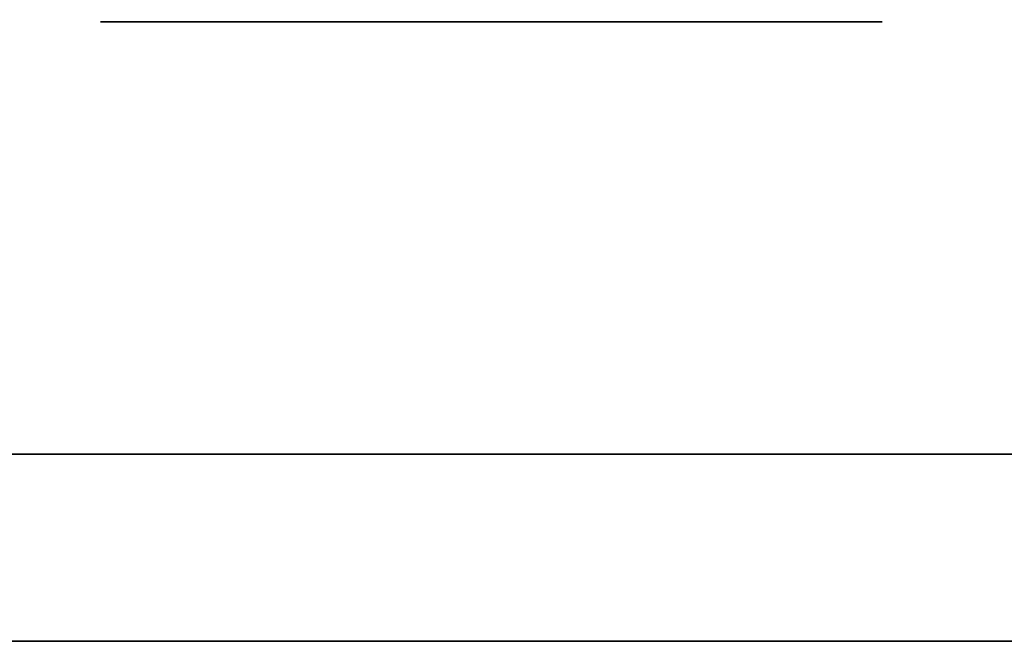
# Model space of a CAD drawing. Extents: x 413.3 to 457.5, y 5047.8 to 5050.
# Tile 258 of 656: x 427.2894 to 427.3231, y 5049.9282 to 5049.9494. Entities that reach past the tile are written whole.
import ezdxf

# ---------------------------------------------------------------- set-up
doc = ezdxf.new("R2010")
doc.units = 0
doc.header["$LTSCALE"] = 150
doc.header["$MEASUREMENT"] = 0
doc.layers.add('3DFACE_BOLT', color=7, linetype='CONTINUOUS')
doc.layers.add('3DFACE_SHAPE', color=7, linetype='CONTINUOUS')

msp = doc.modelspace()

# ---------------------------------------------------------------- linework, layer by layer
at = {"layer": '3DFACE_BOLT', "color": 1}
for points, invisible_edges in [([(427.297931, 5049.915459, -0.137472), (427.297539, 5049.915459, -0.135), (427.297931, 5049.965459, -0.137472)], 14), ([(427.297931, 5049.965459, -0.137472), (427.297539, 5049.915459, -0.135), (427.297539, 5049.965459, -0.135)], 3), ([(427.297539, 5049.915459, -0.135), (427.297931, 5049.915459, -0.132528), (427.297539, 5049.965459, -0.135)], 14), ([(427.297539, 5049.965459, -0.135), (427.297931, 5049.915459, -0.132528), (427.297931, 5049.965459, -0.132528)], 3), ([(427.297931, 5049.915459, -0.067472), (427.297539, 5049.915459, -0.065), (427.297931, 5049.965459, -0.067472)], 14), ([(427.297931, 5049.965459, -0.067472), (427.297539, 5049.915459, -0.065), (427.297539, 5049.965459, -0.065)], 3), ([(427.297539, 5049.915459, -0.065), (427.297931, 5049.915459, -0.062528), (427.297539, 5049.965459, -0.065)], 14), ([(427.297539, 5049.965459, -0.065), (427.297931, 5049.915459, -0.062528), (427.297931, 5049.965459, -0.062528)], 3), ([(427.299067, 5049.915459, -0.139702), (427.297931, 5049.915459, -0.137472), (427.299067, 5049.965459, -0.139702)], 14), ([(427.299067, 5049.965459, -0.139702), (427.297931, 5049.915459, -0.137472), (427.297931, 5049.965459, -0.137472)], 3), ([(427.297931, 5049.915459, -0.132528), (427.299067, 5049.915459, -0.130298), (427.297931, 5049.965459, -0.132528)], 14), ([(427.297931, 5049.965459, -0.132528), (427.299067, 5049.915459, -0.130298), (427.299067, 5049.965459, -0.130298)], 3), ([(427.299067, 5049.915459, -0.069702), (427.297931, 5049.915459, -0.067472), (427.299067, 5049.965459, -0.069702)], 14), ([(427.299067, 5049.965459, -0.069702), (427.297931, 5049.915459, -0.067472), (427.297931, 5049.965459, -0.067472)], 3), ([(427.297931, 5049.915459, -0.062528), (427.299067, 5049.915459, -0.060298), (427.297931, 5049.965459, -0.062528)], 14), ([(427.297931, 5049.965459, -0.062528), (427.299067, 5049.915459, -0.060298), (427.299067, 5049.965459, -0.060298)], 3), ([(427.300837, 5049.915459, -0.141472), (427.299067, 5049.915459, -0.139702), (427.300837, 5049.965459, -0.141472)], 14), ([(427.300837, 5049.965459, -0.141472), (427.299067, 5049.915459, -0.139702), (427.299067, 5049.965459, -0.139702)], 3), ([(427.299067, 5049.915459, -0.130298), (427.300837, 5049.915459, -0.128528), (427.299067, 5049.965459, -0.130298)], 14), ([(427.299067, 5049.965459, -0.130298), (427.300837, 5049.915459, -0.128528), (427.300837, 5049.965459, -0.128528)], 3), ([(427.300837, 5049.915459, -0.071472), (427.299067, 5049.915459, -0.069702), (427.300837, 5049.965459, -0.071472)], 14), ([(427.300837, 5049.965459, -0.071472), (427.299067, 5049.915459, -0.069702), (427.299067, 5049.965459, -0.069702)], 3), ([(427.299067, 5049.915459, -0.060298), (427.300837, 5049.915459, -0.058528), (427.299067, 5049.965459, -0.060298)], 14), ([(427.299067, 5049.965459, -0.060298), (427.300837, 5049.915459, -0.058528), (427.300837, 5049.965459, -0.058528)], 3), ([(427.303067, 5049.915459, -0.142608), (427.300837, 5049.915459, -0.141472), (427.303067, 5049.965459, -0.142608)], 14), ([(427.303067, 5049.965459, -0.142608), (427.300837, 5049.915459, -0.141472), (427.300837, 5049.965459, -0.141472)], 3), ([(427.300837, 5049.915459, -0.128528), (427.303067, 5049.915459, -0.127392), (427.300837, 5049.965459, -0.128528)], 14), ([(427.300837, 5049.965459, -0.128528), (427.303067, 5049.915459, -0.127392), (427.303067, 5049.965459, -0.127392)], 3), ([(427.303067, 5049.915459, -0.072608), (427.300837, 5049.915459, -0.071472), (427.303067, 5049.965459, -0.072608)], 14), ([(427.303067, 5049.965459, -0.072608), (427.300837, 5049.915459, -0.071472), (427.300837, 5049.965459, -0.071472)], 3), ([(427.300837, 5049.915459, -0.058528), (427.303067, 5049.915459, -0.057392), (427.300837, 5049.965459, -0.058528)], 14), ([(427.300837, 5049.965459, -0.058528), (427.303067, 5049.915459, -0.057392), (427.303067, 5049.965459, -0.057392)], 3), ([(427.305539, 5049.915459, -0.143), (427.303067, 5049.915459, -0.142608), (427.305539, 5049.965459, -0.143)], 14), ([(427.305539, 5049.965459, -0.143), (427.303067, 5049.915459, -0.142608), (427.303067, 5049.965459, -0.142608)], 3), ([(427.303067, 5049.915459, -0.127392), (427.305539, 5049.915459, -0.127), (427.303067, 5049.965459, -0.127392)], 14), ([(427.303067, 5049.965459, -0.127392), (427.305539, 5049.915459, -0.127), (427.305539, 5049.965459, -0.127)], 3), ([(427.305539, 5049.915459, -0.073), (427.303067, 5049.915459, -0.072608), (427.305539, 5049.965459, -0.073)], 14), ([(427.305539, 5049.965459, -0.073), (427.303067, 5049.915459, -0.072608), (427.303067, 5049.965459, -0.072608)], 3), ([(427.303067, 5049.915459, -0.057392), (427.305539, 5049.915459, -0.057), (427.303067, 5049.965459, -0.057392)], 14), ([(427.303067, 5049.965459, -0.057392), (427.305539, 5049.915459, -0.057), (427.305539, 5049.965459, -0.057)], 3), ([(427.308012, 5049.915459, -0.142608), (427.305539, 5049.915459, -0.143), (427.308012, 5049.965459, -0.142608)], 14), ([(427.308012, 5049.965459, -0.142608), (427.305539, 5049.915459, -0.143), (427.305539, 5049.965459, -0.143)], 3), ([(427.305539, 5049.915459, -0.127), (427.308012, 5049.915459, -0.127392), (427.305539, 5049.965459, -0.127)], 14), ([(427.305539, 5049.965459, -0.127), (427.308012, 5049.915459, -0.127392), (427.308012, 5049.965459, -0.127392)], 3), ([(427.308012, 5049.915459, -0.072608), (427.305539, 5049.915459, -0.073), (427.308012, 5049.965459, -0.072608)], 14), ([(427.308012, 5049.965459, -0.072608), (427.305539, 5049.915459, -0.073), (427.305539, 5049.965459, -0.073)], 3), ([(427.305539, 5049.915459, -0.057), (427.308012, 5049.915459, -0.057392), (427.305539, 5049.965459, -0.057)], 14), ([(427.305539, 5049.965459, -0.057), (427.308012, 5049.915459, -0.057392), (427.308012, 5049.965459, -0.057392)], 3), ([(427.310242, 5049.915459, -0.141472), (427.308012, 5049.915459, -0.142608), (427.310242, 5049.965459, -0.141472)], 14), ([(427.310242, 5049.965459, -0.141472), (427.308012, 5049.915459, -0.142608), (427.308012, 5049.965459, -0.142608)], 3), ([(427.308012, 5049.915459, -0.127392), (427.310242, 5049.915459, -0.128528), (427.308012, 5049.965459, -0.127392)], 14), ([(427.308012, 5049.965459, -0.127392), (427.310242, 5049.915459, -0.128528), (427.310242, 5049.965459, -0.128528)], 3), ([(427.310242, 5049.915459, -0.071472), (427.308012, 5049.915459, -0.072608), (427.310242, 5049.965459, -0.071472)], 14), ([(427.310242, 5049.965459, -0.071472), (427.308012, 5049.915459, -0.072608), (427.308012, 5049.965459, -0.072608)], 3), ([(427.308012, 5049.915459, -0.057392), (427.310242, 5049.915459, -0.058528), (427.308012, 5049.965459, -0.057392)], 14), ([(427.308012, 5049.965459, -0.057392), (427.310242, 5049.915459, -0.058528), (427.310242, 5049.965459, -0.058528)], 3), ([(427.312012, 5049.915459, -0.139702), (427.310242, 5049.915459, -0.141472), (427.312012, 5049.965459, -0.139702)], 14), ([(427.312012, 5049.965459, -0.139702), (427.310242, 5049.915459, -0.141472), (427.310242, 5049.965459, -0.141472)], 3), ([(427.310242, 5049.915459, -0.128528), (427.312012, 5049.915459, -0.130298), (427.310242, 5049.965459, -0.128528)], 14), ([(427.310242, 5049.965459, -0.128528), (427.312012, 5049.915459, -0.130298), (427.312012, 5049.965459, -0.130298)], 3), ([(427.312012, 5049.915459, -0.069702), (427.310242, 5049.915459, -0.071472), (427.312012, 5049.965459, -0.069702)], 14), ([(427.312012, 5049.965459, -0.069702), (427.310242, 5049.915459, -0.071472), (427.310242, 5049.965459, -0.071472)], 3), ([(427.310242, 5049.915459, -0.058528), (427.312012, 5049.915459, -0.060298), (427.310242, 5049.965459, -0.058528)], 14), ([(427.310242, 5049.965459, -0.058528), (427.312012, 5049.915459, -0.060298), (427.312012, 5049.965459, -0.060298)], 3), ([(427.313148, 5049.915459, -0.137472), (427.312012, 5049.915459, -0.139702), (427.313148, 5049.965459, -0.137472)], 14), ([(427.313148, 5049.965459, -0.137472), (427.312012, 5049.915459, -0.139702), (427.312012, 5049.965459, -0.139702)], 3), ([(427.312012, 5049.915459, -0.130298), (427.313148, 5049.915459, -0.132528), (427.312012, 5049.965459, -0.130298)], 14), ([(427.312012, 5049.965459, -0.130298), (427.313148, 5049.915459, -0.132528), (427.313148, 5049.965459, -0.132528)], 3), ([(427.313148, 5049.915459, -0.067472), (427.312012, 5049.915459, -0.069702), (427.313148, 5049.965459, -0.067472)], 14), ([(427.313148, 5049.965459, -0.067472), (427.312012, 5049.915459, -0.069702), (427.312012, 5049.965459, -0.069702)], 3), ([(427.312012, 5049.915459, -0.060298), (427.313148, 5049.915459, -0.062528), (427.312012, 5049.965459, -0.060298)], 14), ([(427.312012, 5049.965459, -0.060298), (427.313148, 5049.915459, -0.062528), (427.313148, 5049.965459, -0.062528)], 3), ([(427.313539, 5049.915459, -0.135), (427.313148, 5049.915459, -0.137472), (427.313539, 5049.965459, -0.135)], 14), ([(427.313539, 5049.965459, -0.135), (427.313148, 5049.915459, -0.137472), (427.313148, 5049.965459, -0.137472)], 3), ([(427.313148, 5049.915459, -0.132528), (427.313539, 5049.915459, -0.135), (427.313148, 5049.965459, -0.132528)], 14), ([(427.313148, 5049.965459, -0.132528), (427.313539, 5049.915459, -0.135), (427.313539, 5049.965459, -0.135)], 3), ([(427.313539, 5049.915459, -0.065), (427.313148, 5049.915459, -0.067472), (427.313539, 5049.965459, -0.065)], 14), ([(427.313539, 5049.965459, -0.065), (427.313148, 5049.915459, -0.067472), (427.313148, 5049.965459, -0.067472)], 3), ([(427.313148, 5049.915459, -0.062528), (427.313539, 5049.915459, -0.065), (427.313148, 5049.965459, -0.062528)], 14), ([(427.313148, 5049.965459, -0.062528), (427.313539, 5049.915459, -0.065), (427.313539, 5049.965459, -0.065)], 3), ([(427.298852, 5049.934559, -0.146583), (427.292164, 5049.934559, -0.135), (427.298852, 5049.949359, -0.146583)], 14), ([(427.298852, 5049.949359, -0.146583), (427.292164, 5049.934559, -0.135), (427.292164, 5049.949359, -0.135)], 3), ([(427.292164, 5049.934559, -0.135), (427.298852, 5049.934559, -0.123417), (427.292164, 5049.949359, -0.135)], 14), ([(427.292164, 5049.949359, -0.135), (427.298852, 5049.934559, -0.123417), (427.298852, 5049.949359, -0.123417)], 3), ([(427.298852, 5049.949359, -0.146583), (427.292164, 5049.949359, -0.135), (427.298852, 5049.949359, -0.123417)], 12), ([(427.298852, 5049.934559, -0.076583), (427.292164, 5049.934559, -0.065), (427.298852, 5049.949359, -0.076583)], 14), ([(427.298852, 5049.949359, -0.076583), (427.292164, 5049.934559, -0.065), (427.292164, 5049.949359, -0.065)], 3), ([(427.292164, 5049.934559, -0.065), (427.298852, 5049.934559, -0.053417), (427.292164, 5049.949359, -0.065)], 14), ([(427.292164, 5049.949359, -0.065), (427.298852, 5049.934559, -0.053417), (427.298852, 5049.949359, -0.053417)], 3), ([(427.298852, 5049.949359, -0.076583), (427.292164, 5049.949359, -0.065), (427.298852, 5049.949359, -0.053417)], 12), ([(427.312227, 5049.934559, -0.146583), (427.298852, 5049.934559, -0.146583), (427.312227, 5049.949359, -0.146583)], 14), ([(427.312227, 5049.949359, -0.146583), (427.298852, 5049.934559, -0.146583), (427.298852, 5049.949359, -0.146583)], 3), ([(427.298852, 5049.934559, -0.123417), (427.312227, 5049.934559, -0.123417), (427.298852, 5049.949359, -0.123417)], 14), ([(427.298852, 5049.949359, -0.123417), (427.312227, 5049.934559, -0.123417), (427.312227, 5049.949359, -0.123417)], 3), ([(427.312227, 5049.949359, -0.146583), (427.298852, 5049.949359, -0.146583), (427.312227, 5049.949359, -0.123417)], 14), ([(427.312227, 5049.949359, -0.123417), (427.298852, 5049.949359, -0.146583), (427.298852, 5049.949359, -0.123417)], 3), ([(427.312227, 5049.934559, -0.076583), (427.298852, 5049.934559, -0.076583), (427.312227, 5049.949359, -0.076583)], 14), ([(427.312227, 5049.949359, -0.076583), (427.298852, 5049.934559, -0.076583), (427.298852, 5049.949359, -0.076583)], 3), ([(427.298852, 5049.934559, -0.053417), (427.312227, 5049.934559, -0.053417), (427.298852, 5049.949359, -0.053417)], 14), ([(427.298852, 5049.949359, -0.053417), (427.312227, 5049.934559, -0.053417), (427.312227, 5049.949359, -0.053417)], 3), ([(427.312227, 5049.949359, -0.076583), (427.298852, 5049.949359, -0.076583), (427.312227, 5049.949359, -0.053417)], 14), ([(427.312227, 5049.949359, -0.053417), (427.298852, 5049.949359, -0.076583), (427.298852, 5049.949359, -0.053417)], 3), ([(427.318914, 5049.934559, -0.135), (427.312227, 5049.934559, -0.146583), (427.318914, 5049.949359, -0.135)], 14), ([(427.318914, 5049.949359, -0.135), (427.312227, 5049.934559, -0.146583), (427.312227, 5049.949359, -0.146583)], 3), ([(427.312227, 5049.934559, -0.123417), (427.318914, 5049.934559, -0.135), (427.312227, 5049.949359, -0.123417)], 14), ([(427.312227, 5049.949359, -0.123417), (427.318914, 5049.934559, -0.135), (427.318914, 5049.949359, -0.135)], 3), ([(427.318914, 5049.949359, -0.135), (427.312227, 5049.949359, -0.146583), (427.312227, 5049.949359, -0.123417)], 2), ([(427.318914, 5049.934559, -0.065), (427.312227, 5049.934559, -0.076583), (427.318914, 5049.949359, -0.065)], 14), ([(427.318914, 5049.949359, -0.065), (427.312227, 5049.934559, -0.076583), (427.312227, 5049.949359, -0.076583)], 3), ([(427.312227, 5049.934559, -0.053417), (427.318914, 5049.934559, -0.065), (427.312227, 5049.949359, -0.053417)], 14), ([(427.312227, 5049.949359, -0.053417), (427.318914, 5049.934559, -0.065), (427.318914, 5049.949359, -0.065)], 3), ([(427.318914, 5049.949359, -0.065), (427.312227, 5049.949359, -0.076583), (427.312227, 5049.949359, -0.053417)], 2), ([(427.298852, 5049.934559, -0.123417), (427.292164, 5049.934559, -0.135), (427.298852, 5049.934559, -0.146583)], 12), ([(427.298852, 5049.934559, -0.053417), (427.292164, 5049.934559, -0.065), (427.298852, 5049.934559, -0.076583)], 12), ([(427.312227, 5049.934559, -0.123417), (427.298852, 5049.934559, -0.123417), (427.312227, 5049.934559, -0.146583)], 14), ([(427.312227, 5049.934559, -0.146583), (427.298852, 5049.934559, -0.123417), (427.298852, 5049.934559, -0.146583)], 3), ([(427.312227, 5049.934559, -0.053417), (427.298852, 5049.934559, -0.053417), (427.312227, 5049.934559, -0.076583)], 14), ([(427.312227, 5049.934559, -0.076583), (427.298852, 5049.934559, -0.053417), (427.298852, 5049.934559, -0.076583)], 3), ([(427.318914, 5049.934559, -0.135), (427.312227, 5049.934559, -0.123417), (427.312227, 5049.934559, -0.146583)], 2), ([(427.318914, 5049.934559, -0.065), (427.312227, 5049.934559, -0.053417), (427.312227, 5049.934559, -0.076583)], 2)]:
    msp.add_3dface(points, dxfattribs=dict(at, invisible_edges=invisible_edges))
at = {"layer": '3DFACE_SHAPE', "color": 13}
for points, invisible_edges in [([(427.365539, 5050.025014, -0.1905), (427.26869, 5050.025153, -0.1905), (427.26554, 5047.825153, -0.1905)], 12), ([(427.26869, 5050.025153, -0.0095), (427.362442, 5047.861866, -0.0095), (427.26554, 5047.825153, -0.0095)], 3), ([(427.468689, 5050.024866), (427.26869, 5050.025153), (427.26554, 5047.825153)], 12), ([(427.26554, 5047.825153, -0.2), (427.26869, 5050.025153, -0.2), (427.465539, 5047.824866, -0.2)], 2), ([(427.362389, 5047.825014, -0.1905), (427.365539, 5050.025014, -0.1905), (427.26554, 5047.825153, -0.1905)], 2), ([(427.465539, 5047.824866), (427.468689, 5050.024866), (427.26554, 5047.825153)], 2), ([(427.365487, 5049.988164, -0.0095), (427.365306, 5049.861864, -0.0095), (427.26869, 5050.025153, -0.0095)], 14), ([(427.26869, 5050.025153, -0.0095), (427.365306, 5049.861864, -0.0095), (427.362623, 5047.988166, -0.0095)], 13), ([(427.362623, 5047.988166, -0.0095), (427.362442, 5047.861866, -0.0095), (427.26869, 5050.025153, -0.0095)], 14), ([(427.26869, 5050.025153, -0.2), (427.468689, 5050.024866, -0.2), (427.465539, 5047.824866, -0.2)], 12), ([(427.31155, 5049.934559, -0.05899), (427.263539, 5049.934559, -0.03), (427.359139, 5049.934559, -0.03)], 13), ([(427.31155, 5049.934559, -0.05899), (427.305539, 5049.934559, -0.0565), (427.263539, 5049.934559, -0.03)], 14), ([(427.305539, 5049.934559, -0.0565), (427.299529, 5049.934559, -0.05899), (427.263539, 5049.934559, -0.03)], 14), ([(427.263539, 5049.934559, -0.03), (427.299529, 5049.934559, -0.05899), (427.297039, 5049.934559, -0.065)], 13), ([(427.297039, 5049.934559, -0.135), (427.263539, 5049.934559, -0.03), (427.299529, 5049.934559, -0.07101)], 15), ([(427.299529, 5049.934559, -0.07101), (427.263539, 5049.934559, -0.03), (427.297039, 5049.934559, -0.065)], 3), ([(427.263539, 5049.934559, -0.03), (427.297039, 5049.934559, -0.135), (427.263539, 5049.934559, -0.17)], 3), ([(427.297039, 5049.934559, -0.135), (427.299529, 5049.934559, -0.14101), (427.263539, 5049.934559, -0.17)], 14), ([(427.263539, 5049.934559, -0.17), (427.299529, 5049.934559, -0.14101), (427.305539, 5049.934559, -0.17)], 3), ([(427.263539, 5049.934559, -0.17), (427.305539, 5049.934559, -0.17), (427.263539, 5049.928159, -0.17)], 2), ([(427.305539, 5049.934559, -0.17), (427.359139, 5049.934559, -0.17), (427.263539, 5049.928159, -0.17)], 14), ([(427.263539, 5049.928159, -0.17), (427.359139, 5049.934559, -0.17), (427.365539, 5049.928159, -0.17)], 3), ([(427.359139, 5049.934559, -0.03), (427.263539, 5049.928159, -0.03), (427.365539, 5049.928159, -0.03)], 13), ([(427.359139, 5049.934559, -0.03), (427.263539, 5049.934559, -0.03), (427.263539, 5049.928159, -0.03)], 12), ([(427.299529, 5049.934559, -0.12899), (427.297039, 5049.934559, -0.135), (427.299529, 5049.934559, -0.07101)], 14), ([(427.299529, 5049.934559, -0.05899), (427.299529, 5049.928159, -0.05899), (427.297039, 5049.934559, -0.065)], 3), ([(427.299529, 5049.928159, -0.05899), (427.297039, 5049.928159, -0.065), (427.297039, 5049.934559, -0.065)], 14), ([(427.297039, 5049.934559, -0.065), (427.297039, 5049.928159, -0.065), (427.299529, 5049.934559, -0.07101)], 3), ([(427.297039, 5049.928159, -0.065), (427.299529, 5049.928159, -0.07101), (427.299529, 5049.934559, -0.07101)], 14), ([(427.299529, 5049.934559, -0.12899), (427.299529, 5049.928159, -0.12899), (427.297039, 5049.934559, -0.135)], 3), ([(427.299529, 5049.928159, -0.12899), (427.297039, 5049.928159, -0.135), (427.297039, 5049.934559, -0.135)], 14), ([(427.297039, 5049.934559, -0.135), (427.297039, 5049.928159, -0.135), (427.299529, 5049.934559, -0.14101)], 3), ([(427.297039, 5049.928159, -0.135), (427.299529, 5049.928159, -0.14101), (427.299529, 5049.934559, -0.14101)], 14), ([(427.299529, 5049.934559, -0.14101), (427.305539, 5049.934559, -0.1435), (427.305539, 5049.934559, -0.17)], 14), ([(427.299529, 5049.934559, -0.07101), (427.305539, 5049.934559, -0.0735), (427.299529, 5049.934559, -0.12899)], 14), ([(427.299529, 5049.934559, -0.12899), (427.305539, 5049.934559, -0.0735), (427.305539, 5049.934559, -0.1265)], 3), ([(427.305539, 5049.934559, -0.0565), (427.305539, 5049.928159, -0.0565), (427.299529, 5049.934559, -0.05899)], 3), ([(427.305539, 5049.928159, -0.0565), (427.299529, 5049.928159, -0.05899), (427.299529, 5049.934559, -0.05899)], 14), ([(427.299529, 5049.934559, -0.07101), (427.299529, 5049.928159, -0.07101), (427.305539, 5049.934559, -0.0735)], 3), ([(427.299529, 5049.928159, -0.07101), (427.305539, 5049.928159, -0.0735), (427.305539, 5049.934559, -0.0735)], 14), ([(427.305539, 5049.934559, -0.1265), (427.305539, 5049.928159, -0.1265), (427.299529, 5049.934559, -0.12899)], 3), ([(427.305539, 5049.928159, -0.1265), (427.299529, 5049.928159, -0.12899), (427.299529, 5049.934559, -0.12899)], 14), ([(427.299529, 5049.934559, -0.14101), (427.299529, 5049.928159, -0.14101), (427.305539, 5049.934559, -0.1435)], 3), ([(427.299529, 5049.928159, -0.14101), (427.305539, 5049.928159, -0.1435), (427.305539, 5049.934559, -0.1435)], 14), ([(427.305539, 5049.934559, -0.1435), (427.31155, 5049.934559, -0.14101), (427.305539, 5049.934559, -0.17)], 14), ([(427.305539, 5049.934559, -0.17), (427.31155, 5049.934559, -0.14101), (427.359139, 5049.934559, -0.17)], 15), ([(427.305539, 5049.934559, -0.0735), (427.31155, 5049.934559, -0.07101), (427.305539, 5049.934559, -0.1265)], 14), ([(427.305539, 5049.934559, -0.1265), (427.31155, 5049.934559, -0.07101), (427.31155, 5049.934559, -0.12899)], 3), ([(427.31155, 5049.934559, -0.05899), (427.31155, 5049.928159, -0.05899), (427.305539, 5049.934559, -0.0565)], 3), ([(427.31155, 5049.928159, -0.05899), (427.305539, 5049.928159, -0.0565), (427.305539, 5049.934559, -0.0565)], 14), ([(427.305539, 5049.934559, -0.0735), (427.305539, 5049.928159, -0.0735), (427.31155, 5049.934559, -0.07101)], 3), ([(427.305539, 5049.928159, -0.0735), (427.31155, 5049.928159, -0.07101), (427.31155, 5049.934559, -0.07101)], 14), ([(427.31155, 5049.934559, -0.12899), (427.31155, 5049.928159, -0.12899), (427.305539, 5049.934559, -0.1265)], 3), ([(427.31155, 5049.928159, -0.12899), (427.305539, 5049.928159, -0.1265), (427.305539, 5049.934559, -0.1265)], 14), ([(427.305539, 5049.934559, -0.1435), (427.305539, 5049.928159, -0.1435), (427.31155, 5049.934559, -0.14101)], 3), ([(427.305539, 5049.928159, -0.1435), (427.31155, 5049.928159, -0.14101), (427.31155, 5049.934559, -0.14101)], 14), ([(427.31155, 5049.934559, -0.14101), (427.314039, 5049.934559, -0.135), (427.359139, 5049.934559, -0.17)], 14), ([(427.359139, 5049.934559, -0.17), (427.314039, 5049.934559, -0.135), (427.31155, 5049.934559, -0.12899)], 13), ([(427.31155, 5049.934559, -0.07101), (427.314039, 5049.934559, -0.065), (427.31155, 5049.934559, -0.12899)], 14), ([(427.31155, 5049.934559, -0.12899), (427.314039, 5049.934559, -0.065), (427.359139, 5049.934559, -0.17)], 15), ([(427.314039, 5049.934559, -0.065), (427.31155, 5049.934559, -0.05899), (427.359139, 5049.934559, -0.17)], 14), ([(427.359139, 5049.934559, -0.17), (427.31155, 5049.934559, -0.05899), (427.359139, 5049.934559, -0.03)], 3), ([(427.31155, 5049.934559, -0.07101), (427.31155, 5049.928159, -0.07101), (427.314039, 5049.934559, -0.065)], 3), ([(427.31155, 5049.928159, -0.07101), (427.314039, 5049.928159, -0.065), (427.314039, 5049.934559, -0.065)], 14), ([(427.314039, 5049.934559, -0.065), (427.314039, 5049.928159, -0.065), (427.31155, 5049.934559, -0.05899)], 3), ([(427.314039, 5049.928159, -0.065), (427.31155, 5049.928159, -0.05899), (427.31155, 5049.934559, -0.05899)], 14), ([(427.31155, 5049.934559, -0.14101), (427.31155, 5049.928159, -0.14101), (427.314039, 5049.934559, -0.135)], 3), ([(427.31155, 5049.928159, -0.14101), (427.314039, 5049.928159, -0.135), (427.314039, 5049.934559, -0.135)], 14), ([(427.314039, 5049.934559, -0.135), (427.314039, 5049.928159, -0.135), (427.31155, 5049.934559, -0.12899)], 3), ([(427.314039, 5049.928159, -0.135), (427.31155, 5049.928159, -0.12899), (427.31155, 5049.934559, -0.12899)], 14), ([(427.365539, 5049.928159, -0.17), (427.299529, 5049.928159, -0.14101), (427.263539, 5049.928159, -0.17)], 3), ([(427.299529, 5049.928159, -0.14101), (427.297039, 5049.928159, -0.135), (427.263539, 5049.928159, -0.17)], 14), ([(427.263539, 5049.928159, -0.17), (427.297039, 5049.928159, -0.135), (427.299529, 5049.928159, -0.12899)], 13), ([(427.299529, 5049.928159, -0.12899), (427.297039, 5049.928159, -0.065), (427.263539, 5049.928159, -0.17)], 15), ([(427.297039, 5049.928159, -0.065), (427.263539, 5049.928159, -0.03), (427.263539, 5049.928159, -0.17)], 13), ([(427.297039, 5049.928159, -0.065), (427.299529, 5049.928159, -0.05899), (427.263539, 5049.928159, -0.03)], 14), ([(427.299529, 5049.928159, -0.05899), (427.305539, 5049.928159, -0.0565), (427.263539, 5049.928159, -0.03)], 14), ([(427.263539, 5049.928159, -0.03), (427.305539, 5049.928159, -0.0565), (427.31155, 5049.928159, -0.05899)], 13), ([(427.263539, 5049.928159, -0.03), (427.31155, 5049.928159, -0.05899), (427.365539, 5049.928159, -0.03)], 3), ([(427.299529, 5049.928159, -0.07101), (427.297039, 5049.928159, -0.065), (427.299529, 5049.928159, -0.12899)], 14), ([(427.305539, 5049.928159, -0.1435), (427.299529, 5049.928159, -0.14101), (427.365539, 5049.928159, -0.17)], 14), ([(427.305539, 5049.928159, -0.0735), (427.299529, 5049.928159, -0.07101), (427.305539, 5049.928159, -0.1265)], 14), ([(427.305539, 5049.928159, -0.1265), (427.299529, 5049.928159, -0.07101), (427.299529, 5049.928159, -0.12899)], 3), ([(427.31155, 5049.928159, -0.14101), (427.305539, 5049.928159, -0.1435), (427.365539, 5049.928159, -0.135)], 14), ([(427.365539, 5049.928159, -0.135), (427.305539, 5049.928159, -0.1435), (427.365539, 5049.928159, -0.17)], 15), ([(427.31155, 5049.928159, -0.07101), (427.305539, 5049.928159, -0.0735), (427.31155, 5049.928159, -0.12899)], 14), ([(427.305539, 5049.928159, -0.0735), (427.305539, 5049.928159, -0.1265), (427.31155, 5049.928159, -0.12899)], 13), ([(427.314039, 5049.928159, -0.135), (427.31155, 5049.928159, -0.14101), (427.365539, 5049.928159, -0.135)], 14), ([(427.365539, 5049.928159, -0.03), (427.31155, 5049.928159, -0.05899), (427.365539, 5049.928159, -0.065)], 3), ([(427.31155, 5049.928159, -0.05899), (427.314039, 5049.928159, -0.065), (427.365539, 5049.928159, -0.065)], 14), ([(427.31155, 5049.928159, -0.12899), (427.314039, 5049.928159, -0.135), (427.31155, 5049.928159, -0.07101)], 14), ([(427.314039, 5049.928159, -0.135), (427.365539, 5049.928159, -0.135), (427.31155, 5049.928159, -0.07101)], 15), ([(427.31155, 5049.928159, -0.07101), (427.365539, 5049.928159, -0.135), (427.314039, 5049.928159, -0.065)], 3), ([(427.365539, 5049.928159, -0.135), (427.365539, 5049.928159, -0.065), (427.314039, 5049.928159, -0.065)], 14)]:
    msp.add_3dface(points, dxfattribs=dict(at, invisible_edges=invisible_edges))

doc.saveas('drawing.dxf')
